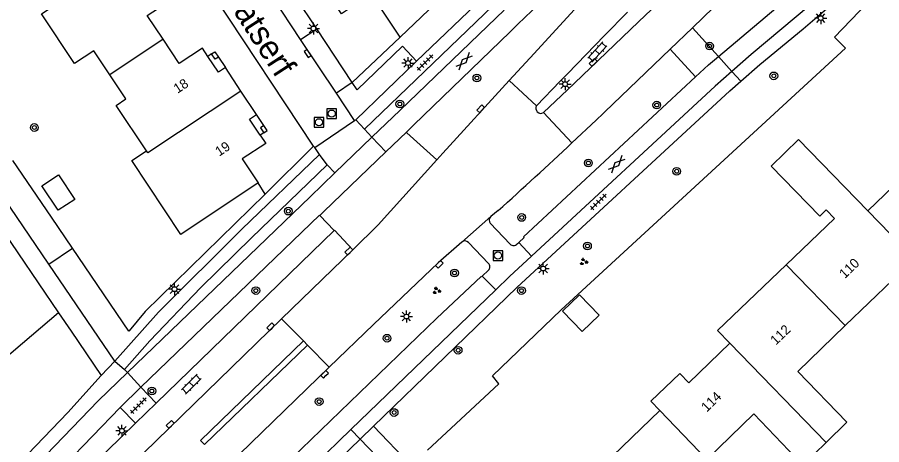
# Model space of a CAD drawing. Extents: x 137999 to 141000, y 397500 to 400501.
# Drawn here: x 138382 to 138471.7, y 399452.6 to 399496.9 of the extents above; entities that cross this region are included whole.
import ezdxf

# ---------------------------------------------------------------- set-up
doc = ezdxf.new("R2010")
doc.units = 0
for name, color, linetype in [('gg-afsc-erfafscheiding', 7, 'Continuous'), ('gg-afsc-hekwerk', 7, 'Continuous'), ('gg-afsc-muur', 7, 'Continuous'), ('gg-anno-huisnummerreeks BGT', 7, 'Continuous'), ('gg-anno-openbare ruimte label', 7, 'Continuous'), ('gg-bbg-bijgebouw', 7, 'Continuous'), ('gg-bbg-gedigitaliseerde bebouwing', 7, 'Continuous'), ('gg-bbg-gedigitaliseerde bijgebouw', 7, 'Continuous'), ('gg-bbg-hoofdgebouw', 7, 'Continuous'), ('gg-bbg-luifel en loopbrug', 7, 'Continuous'), ('gg-bbg-tussenscheiding', 7, 'Continuous'), ('gg-knt-verharding', 7, 'Continuous'), ('gg-knt-verharding nz', 7, 'Continuous'), ('gt-grn-groengrens', 7, 'Continuous'), ('gt-grn-vlakafsluiter', 7, 'Continuous'), ('gt-grn-weggrens', 7, 'Continuous'), ('gt-symb-boom', 7, 'Continuous'), ('gt-symb-gesloten verharding', 7, 'Continuous'), ('gt-symb-groenvak', 7, 'Continuous'), ('gt-symb-klinker verharding', 7, 'Continuous'), ('gt-symb-kolk', 7, 'Continuous'), ('gt-symb-lichtmast', 7, 'Continuous'), ('gt-symb-rioolschacht', 7, 'Continuous'), ('gt-symb-tegel verharding', 7, 'Continuous')]:
    doc.layers.add(name, color=color, linetype=linetype)

# ---------------------------------------------------------------- blocks, each defined once
blk = doc.blocks.new('gt0-KOLK')
at = {"layer": 'gt-symb-kolk'}
blk.add_lwpolyline([(0, 0), (0.375, 0), (0.375, 0.4), (-0.375, 0.4), (-0.375, 0), (0, 0)], dxfattribs=at)
blk = doc.blocks.new('gt0-LMAST')
at = {"layer": 'gt-symb-lichtmast'}
for p, q in [((-0.182, 0.173), (-0.447, 0.438)), ((-0.005, 0.246), (-0.005, 0.621)), ((0.172, 0.173), (0.437, 0.438)), ((-0.255, -0.004), (-0.63, -0.004)), ((-0.182, -0.181), (-0.447, -0.446)), ((-0.005, -0.254), (-0.005, -0.629)), ((0.437, -0.446), (0.172, -0.181)), ((0.245, -0.004), (0.62, -0.004))]:
    blk.add_line(p, q, dxfattribs=at)
blk.add_circle((-0.005, -0.004), 0.25, dxfattribs=at)
blk = doc.blocks.new('gt0-RS')
at = {"layer": 'gt-symb-rioolschacht'}
blk.add_lwpolyline([(-0.5, -0.5), (0.5, -0.5), (0.5, 0.5), (-0.5, 0.5)], close=True, dxfattribs=at)
blk.add_circle((0, 0), 0.375, dxfattribs=at)
blk = doc.blocks.new('gt0-BOOM')
at = {"layer": 'gt-symb-boom'}
for radius in [0.4, 0.2]:
    blk.add_circle((0, 0), radius, dxfattribs=at)
blk = doc.blocks.new('gt0-KL1')
at = {"layer": 'gt-symb-klinker verharding'}
for p, q in [((-1.15, 0.3), (1.15, 0.3)), ((-1, -0.3), (-1, 0.3)), ((-0.5, 0.3), (-0.5, 0.45)), ((0, -0.3), (0, 0.3)), ((0.5, 0.3), (0.5, 0.45)), ((1, -0.3), (1, 0.3)), ((-1.15, -0.3), (1.15, -0.3)), ((-0.5, -0.45), (-0.5, -0.3)), ((0.5, -0.45), (0.5, -0.3))]:
    blk.add_line(p, q, dxfattribs=at)
blk = doc.blocks.new('gt0-TEG1')
at = {"layer": 'gt-symb-tegel verharding'}
for p, q in [((-1.125, 0), (1.125, 0)), ((-0.9, -0.25), (-0.9, 0.25)), ((-0.45, -0.25), (-0.45, 0.25)), ((0, -0.25), (0, 0.25)), ((0.45, -0.25), (0.45, 0.25)), ((0.9, -0.25), (0.9, 0.25))]:
    blk.add_line(p, q, dxfattribs=at)
blk = doc.blocks.new('gt0-GESVH1')
at = {"layer": 'gt-symb-gesloten verharding'}
for p, q in [((-0.992, -0.261), (0.008, 0.239)), ((0.008, -0.261), (-0.992, 0.239)), ((0.008, 0.239), (1.008, -0.261)), ((1.008, 0.239), (0.008, -0.261))]:
    blk.add_line(p, q, dxfattribs=at)
blk = doc.blocks.new('gt0-GRVAK')
at = {"layer": 'gt-symb-groenvak'}
for p, q in [((-0.11, 0.189), (-0.228, 0.24)), ((-0.182, 0.153), (0.088, 0.153)), ((-0.091, 0.211), (-0.156, 0.322)), ((-0.047, 0.214), (-0.047, 0.393)), ((-0.004, 0.211), (0.061, 0.322)), ((0.015, 0.189), (0.133, 0.24)), ((0.262, -0.052), (0.197, 0.059)), ((0.305, -0.049), (0.305, 0.13)), ((0.349, -0.052), (0.414, 0.059)), ((-0.245, -0.228), (-0.363, -0.177)), ((-0.318, -0.264), (-0.047, -0.264)), ((-0.226, -0.206), (-0.291, -0.095)), ((-0.183, -0.203), (-0.183, -0.024)), ((-0.139, -0.206), (-0.074, -0.095)), ((-0.12, -0.228), (-0.002, -0.177)), ((0.243, -0.074), (0.125, -0.023)), ((0.17, -0.11), (0.441, -0.11)), ((0.368, -0.074), (0.486, -0.023))]:
    blk.add_line(p, q, dxfattribs=at)

msp = doc.modelspace()

# ---------------------------------------------------------------- linework, layer by layer
at = {"layer": 'gg-afsc-erfafscheiding'}
for points in [[(138508.23, 399538.699), (138501.3, 399531.569), (138500.806, 399532.049), (138489.678, 399521.194), (138490.9, 399519.941), (138466.841, 399494.866), (138467.989, 399493.726)], [(138424.568, 399452.009), (138431.988, 399458.886), (138431.317, 399459.707), (138438.465, 399466.567), (138467.989, 399493.726)], [(138407.738, 399478.579), (138395.262, 399466.392), (138393.631, 399464.388)], [(138386.282, 399466.254), (138362.172, 399445.737), (138363.905, 399443.227), (138350.881, 399431.502), (138342.404, 399431.756), (138326.197, 399440.708), (138320.039, 399444.951), (138313.989, 399450.498), (138307.962, 399455.746)]]:
    msp.add_lwpolyline(points, dxfattribs=at)
at = {"layer": 'gg-afsc-hekwerk'}
for points in [[(138387.739, 399472.962), (138385.55, 399476.191), (138381.539, 399482.079)], [(138393.631, 399464.388), (138393.585, 399464.34), (138387.739, 399472.962)]]:
    msp.add_lwpolyline(points, dxfattribs=at)
at = {"layer": 'gg-afsc-muur'}
for points in [[(138402.167, 399493.121), (138402.52, 399493.35), (138402.883, 399492.802)], [(138407.596, 399484.94), (138407.944, 399485.175), (138407.594, 399485.703)]]:
    msp.add_lwpolyline(points, dxfattribs=at)
at = {"layer": 'gg-bbg-bijgebouw'}
msp.add_lwpolyline([(138387.957, 399478.033), (138386.23, 399476.907), (138384.551, 399479.446), (138386.264, 399480.58), (138387.957, 399478.033)], dxfattribs=at)
at = {"layer": 'gg-bbg-gedigitaliseerde bebouwing'}
for p, q in [((138470.296, 399476.855), (138477.544, 399483.814)), ((138466.822, 399476.046), (138461.83, 399471.253)), ((138455.964, 399463.093), (138451.706, 399459.005)), ((138448.688, 399456.107), (138441.55, 399449.253))]:
    msp.add_line(p, q, dxfattribs=at)
for points in [[(138470.296, 399476.855), (138463.1, 399484.232), (138460.263, 399481.465), (138465.302, 399476.299), (138465.954, 399476.935), (138466.822, 399476.046)], [(138461.83, 399471.253), (138454.701, 399464.408), (138455.964, 399463.093)], [(138448.688, 399456.107), (138447.754, 399457.082), (138450.776, 399459.976), (138451.706, 399459.005)]]:
    msp.add_lwpolyline(points, dxfattribs=at)
at = {"layer": 'gg-bbg-gedigitaliseerde bijgebouw'}
msp.add_lwpolyline([(138438.595, 399466.433), (138440.653, 399464.308), (138442.406, 399466.007), (138440.348, 399468.131), (138438.595, 399466.433)], dxfattribs=at)
at = {"layer": 'gg-bbg-hoofdgebouw'}
for p, q in [((138405.221, 399489.277), (138403.613, 399491.703)), ((138406.845, 399486.827), (138405.221, 399489.277))]:
    msp.add_line(p, q, dxfattribs=at)
for points in [[(138421.75, 399494.863), (138418.772, 399499.355), (138417.978, 399498.829), (138418.042, 399498.732), (138417.775, 399498.556), (138417.712, 399498.652), (138416.85, 399498.08), (138416.909, 399497.989), (138416.641, 399497.814), (138416.582, 399497.903), (138415.667, 399497.296), (138412.535, 399502.023)], [(138428.313, 399501.332), (138428.373, 399501.242), (138421.75, 399494.863)], [(138397.14, 399494.641), (138395.495, 399497.126), (138397.922, 399498.733), (138397.334, 399499.598)], [(138391.597, 399490.969), (138389.951, 399493.452), (138387.946, 399492.13), (138384.53, 399497.29), (138385.529, 399497.96)], [(138401.79, 399492.871), (138401.213, 399493.739), (138398.799, 399492.135), (138397.14, 399494.641)], [(138403.613, 399491.703), (138402.886, 399491.221), (138401.79, 399492.871)], [(138395.4, 399483.058), (138392.249, 399487.785), (138393.262, 399488.457), (138391.597, 399490.969)], [(138407.216, 399484.688), (138406.118, 399486.345), (138406.845, 399486.827)], [(138407.216, 399484.688), (138407.79, 399483.822), (138405.361, 399482.224), (138407.015, 399479.759)], [(138407.015, 399479.759), (138398.978, 399474.391), (138393.901, 399482.058), (138395.4, 399483.058)], [(138480.215, 399466.585), (138477.9, 399464.35), (138472.84, 399469.65), (138467.955, 399464.939)], [(138467.955, 399464.939), (138463.02, 399460.18), (138468.12, 399454.92), (138465.952, 399452.813)], [(138465.952, 399452.813), (138463.53, 399450.46), (138458.45, 399455.76), (138453.589, 399451.053)]]:
    msp.add_lwpolyline(points, dxfattribs=at)
at = {"layer": 'gg-bbg-luifel en loopbrug'}
for p, q in [((138402.167, 399493.121), (138401.79, 399492.871)), ((138402.883, 399492.802), (138403.613, 399491.703)), ((138407.594, 399485.703), (138406.845, 399486.827)), ((138407.596, 399484.94), (138407.216, 399484.688)), ((138407.594, 399485.703), (138407.244, 399485.471)), ((138407.244, 399485.471), (138407.596, 399484.94))]:
    msp.add_line(p, q, dxfattribs=at)
msp.add_lwpolyline([(138402.883, 399492.802), (138402.54, 399492.575), (138402.167, 399493.121)], dxfattribs=at)
at = {"layer": 'gg-bbg-tussenscheiding'}
for p, q in [((138397.14, 399494.641), (138391.597, 399490.969)), ((138470.296, 399476.855), (138480.215, 399466.585)), ((138467.955, 399464.939), (138461.83, 399471.253)), ((138455.964, 399463.093), (138465.952, 399452.813)), ((138453.589, 399451.053), (138448.688, 399456.107))]:
    msp.add_line(p, q, dxfattribs=at)
msp.add_lwpolyline([(138405.221, 399489.277), (138395.535, 399482.855), (138395.4, 399483.058)], dxfattribs=at)
at = {"layer": 'gg-knt-verharding'}
for p, q in [((138412.765, 399483.561), (138385.344, 399524.978)), ((138413.08, 399495.728), (138396.55, 399520.676)), ((138441.96, 399508.31), (138418.045, 399485.315)), ((138439.13, 399507.45), (138423.454, 399492.376)), ((138433.955, 399496.198), (138441.598, 399503.553)), ((138436.371, 399493.966), (138443.527, 399501.788)), ((138446.483, 399496.456), (138450.01, 399499.822)), ((138456.401, 399500), (138452.086, 399495.85)), ((138454.779, 399492.869), (138463.226, 399500)), ((138432.535, 399497.675), (138431.704, 399496.875)), ((138431.704, 399496.875), (138421.731, 399487.279)), ((138365.817, 399496.303), (138386.282, 399466.254)), ((138416.774, 399490.154), (138413.08, 399495.728)), ((138433.124, 399495.399), (138433.955, 399496.198)), ((138439.829, 399490.097), (138446.483, 399496.456)), ((138452.086, 399495.85), (138449.778, 399493.63)), ((138421.75, 399494.863), (138416.774, 399490.154)), ((138433.124, 399495.399), (138423.175, 399485.763)), ((138435.639, 399493.166), (138436.371, 399493.966)), ((138433.065, 399490.352), (138435.639, 399493.166)), ((138417.14, 399486.293), (138423.454, 399492.376)), ((138433.065, 399490.352), (138426.168, 399482.814)), ((138434.552, 399474.145), (138452.392, 399490.737)), ((138435.909, 399487.75), (138438.358, 399490.29)), ((138438.358, 399490.29), (138439.105, 399491.065)), ((138436.63, 399487.04), (138439.101, 399489.401)), ((138439.101, 399489.401), (138439.829, 399490.097)), ((138421.731, 399487.279), (138418.816, 399484.499)), ((138442.816, 399486.937), (138442.084, 399486.245)), ((138412.884, 399483.412), (138417.02, 399486.212)), ((138417.02, 399486.212), (138417.14, 399486.293)), ((138442.084, 399486.245), (138439.581, 399483.882)), ((138418.816, 399484.499), (138418.045, 399485.315)), ((138420.274, 399482.97), (138422.389, 399485.002)), ((138423.175, 399485.763), (138422.389, 399485.002)), ((138422.389, 399485.002), (138422.45, 399484.946)), ((138422.45, 399484.946), (138425.54, 399482.118)), ((138412.765, 399483.561), (138407.738, 399478.579)), ((138412.884, 399483.412), (138412.765, 399483.561)), ((138413.37, 399482.68), (138412.884, 399483.412)), ((138413.836, 399476.786), (138420.274, 399482.97)), ((138425.54, 399482.118), (138426.168, 399482.814)), ((138414.961, 399480.78), (138414.184, 399481.602)), ((138385.275, 399471.291), (138379.078, 399480.405)), ((138414.961, 399480.78), (138412.389, 399478.29)), ((138412.389, 399478.29), (138393.452, 399460.067)), ((138431.908, 399476.872), (138431.148, 399476.24)), ((138394.81, 399458.53), (138413.373, 399476.392)), ((138413.399, 399476.365), (138413.373, 399476.392)), ((138413.399, 399476.365), (138413.836, 399476.786)), ((138414.905, 399474.8), (138413.399, 399476.365)), ((138431.095, 399475.547), (138433.162, 399473.39)), ((138396.42, 399456.88), (138414.905, 399474.8)), ((138414.905, 399474.8), (138414.942, 399474.835)), ((138416.847, 399472.809), (138414.942, 399474.835)), ((138430.921, 399471.387), (138428.823, 399473.551)), ((138433.885, 399473.403), (138434.047, 399473.554)), ((138435.367, 399472.127), (138434.047, 399473.554)), ((138392.11, 399461.24), (138385.275, 399471.291)), ((138430.271, 399470.052), (138430.912, 399470.69)), ((138431.667, 399468.648), (138430.271, 399470.052)), ((138431.667, 399468.648), (138416.628, 399454.141)), ((138386.282, 399466.254), (138387.581, 399464.345)), ((138409.425, 399465.62), (138379.098, 399436.181)), ((138387.581, 399464.345), (138390.71, 399459.75)), ((138412.131, 399462.918), (138401.449, 399452.594)), ((138412.131, 399462.918), (138411.712, 399463.344)), ((138393.14, 399460.39), (138393.452, 399460.067)), ((138414.386, 399460.628), (138402.664, 399449.285)), ((138392.67, 399456.44), (138394.81, 399458.53)), ((138396.42, 399456.88), (138394.81, 399458.53)), ((138376.441, 399439.632), (138392.67, 399456.44)), ((138392.67, 399456.44), (138394.282, 399454.808)), ((138396.42, 399456.88), (138394.282, 399454.808)), ((138394.282, 399454.808), (138377.49, 399438.53)), ((138422.911, 399450.421), (138418.97, 399454.51)), ((138416.628, 399454.141), (138406.945, 399444.801)), ((138420.374, 399450.26), (138417.58, 399453.16))]:
    msp.add_line(p, q, dxfattribs=at)
for points in [[(138466.308, 399500), (138464.34, 399498.22), (138458.18, 399493.08), (138456.184, 399491.314)], [(138457.107, 399490.293), (138459.07, 399492.04), (138463.566, 399495.724), (138466.003, 399497.813), (138468.351, 399500)], [(138439.105, 399491.065), (138442.951, 399495.054), (138445.338, 399497.457)], [(138423.454, 399492.376), (138421.993, 399493.923), (138417.288, 399489.393), (138416.774, 399490.154)], [(138449.778, 399493.63), (138442.996, 399487.107), (138442.816, 399486.937)], [(138452.392, 399490.737), (138453.75, 399492), (138454.779, 399492.869)], [(138456.184, 399491.314), (138454.44, 399489.77), (138435.367, 399472.127)], [(138418.97, 399454.51), (138433.86, 399468.87), (138455.98, 399489.29), (138457.107, 399490.293)], [(138413.37, 399482.68), (138405.32, 399474.94), (138396.66, 399466.34), (138392.11, 399461.24)], [(138414.184, 399481.602), (138406.33, 399474.05), (138401.07, 399468.89), (138395.76, 399463.34), (138393.14, 399460.39)], [(138416.847, 399472.809), (138419.462, 399475.376), (138425.54, 399482.118)], [(138434.047, 399473.554), (138434.611, 399474.082), (138434.552, 399474.145)], [(138428.147, 399473.603), (138425.677, 399471.443), (138418.972, 399465.058), (138414.386, 399460.628)], [(138435.367, 399472.127), (138433.1, 399470.03), (138431.667, 399468.648)], [(138405.48, 399446.32), (138425.56, 399465.69), (138430.151, 399470.037)], [(138430.271, 399470.052), (138430.202, 399469.983), (138430.151, 399470.037)], [(138401.449, 399452.594), (138401.017, 399453.018), (138411.712, 399463.344)], [(138393.452, 399460.067), (138390.4, 399457.13), (138355.386, 399420.79)], [(138390.71, 399459.75), (138387.26, 399455.91), (138358.073, 399425.585)], [(138417.58, 399453.16), (138378.21, 399415.15), (138371.85, 399408.72)]]:
    msp.add_lwpolyline(points, dxfattribs=at)
for centre, radius, start, end in [((138436.347, 399487.474), 0.518, 147.81865, 303.06219), ((138127.281, 399818.015), 457.358, 311.7636, 313.06562), ((138431.493, 399475.865), 0.51, 132.6224, 218.63077), ((138428.458, 399473.225), 0.49, 41.77509, 129.4275), ((138433.517, 399473.755), 0.509, 225.82012, 316.24009), ((138430.579, 399471.043), 0.485, 313.36864, 45.15178)]:
    msp.add_arc(centre, radius, start, end, dxfattribs=at)
at = {"layer": 'gg-knt-verharding nz'}
for p, q in [((138411.415, 399494.626), (138394.907, 399519.531)), ((138411.415, 399494.626), (138413.08, 399495.728)), ((138415.126, 399489.056), (138411.415, 399494.626)), ((138416.774, 399490.154), (138415.126, 399489.056)), ((138417.02, 399486.212), (138415.126, 399489.056)), ((138418.045, 399485.315), (138417.14, 399486.293)), ((138418.816, 399484.499), (138414.961, 399480.78)), ((138414.184, 399481.602), (138413.37, 399482.68)), ((138428.147, 399473.603), (138431.148, 399476.24)), ((138409.425, 399465.62), (138416.847, 399472.809))]:
    msp.add_line(p, q, dxfattribs=at)
at = {"layer": 'gt-grn-groengrens'}
for p, q in [((138454.779, 399492.869), (138452.086, 399495.85)), ((138449.778, 399493.63), (138452.392, 399490.737)), ((138385.275, 399471.291), (138387.739, 399472.962))]:
    msp.add_line(p, q, dxfattribs=at)
at = {"layer": 'gt-grn-vlakafsluiter'}
msp.add_line((138407.738, 399478.579), (138407.015, 399479.759), dxfattribs=at)
at = {"layer": 'gt-grn-weggrens'}
for p, q in [((138454.779, 399492.869), (138456.184, 399491.314)), ((138456.184, 399491.314), (138457.107, 399490.293)), ((138435.909, 399487.75), (138433.065, 399490.352)), ((138436.63, 399487.04), (138439.581, 399483.882)), ((138418.816, 399484.499), (138420.274, 399482.97)), ((138411.712, 399463.344), (138409.425, 399465.62)), ((138412.131, 399462.918), (138414.386, 399460.628)), ((138392.11, 399461.24), (138390.71, 399459.75)), ((138392.11, 399461.24), (138393.14, 399460.39)), ((138394.81, 399458.53), (138393.452, 399460.067)), ((138417.58, 399453.16), (138418.97, 399454.51)), ((138417.58, 399453.16), (138416.628, 399454.141))]:
    msp.add_line(p, q, dxfattribs=at)

# ---------------------------------------------------------------- block references
at = {"layer": 'gt-symb-boom'}
for p in [(138453.863, 399493.942), (138460.534, 399490.849), (138429.708, 399490.633), (138421.71, 399487.93), (138448.382, 399487.819), (138383.777, 399485.489), (138441.286, 399481.806), (138450.452, 399480.952), (138410.133, 399476.813), (138434.367, 399476.154), (138441.188, 399473.195), (138427.39, 399470.392), (138406.764, 399468.565), (138434.34, 399468.564), (138420.385, 399463.625), (138427.761, 399462.374), (138395.97, 399458.146), (138413.335, 399457.046), (138421.118, 399455.909)]:
    msp.add_blockref('gt0-BOOM', p, dxfattribs=at)
at = {"layer": 'gt-symb-gesloten verharding', "rotation": 45.972395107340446}
for p in [(138428.382, 399492.374), (138444.214, 399481.677)]:
    msp.add_blockref('gt0-GESVH1', p, dxfattribs=at)
at = {"layer": 'gt-symb-groenvak'}
for p in [(138440.796, 399471.556), (138425.518, 399468.555)]:
    msp.add_blockref('gt0-GRVAK', p, dxfattribs=at)
at = {"layer": 'gt-symb-klinker verharding'}
for p, rotation in [((138442.215, 399493.321), 47.31004222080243), ((138400.064, 399458.854), -135.00000000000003)]:
    msp.add_blockref('gt0-KL1', p, dxfattribs=dict(at, rotation=rotation))
at = {"layer": 'gt-symb-kolk'}
for p, rotation in [((138412.315, 399493.277), 123.69678213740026), ((138441.922, 399492.098), 43.7035699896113), ((138430.258, 399487.286), 47.55289814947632), ((138416.561, 399472.532), 44.0869971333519), ((138425.677, 399471.443), -136.39829420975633), ((138408.446, 399464.671), 44.149736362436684), ((138414.041, 399459.74), 44.02760489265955), ((138398.008, 399454.538), 44.14973636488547)]:
    msp.add_blockref('gt0-KOLK', p, dxfattribs=dict(at, rotation=rotation))
at = {"layer": 'gt-symb-lichtmast'}
for p in [(138465.405, 399496.849), (138412.746, 399495.77), (138422.565, 399492.181), (138438.87, 399489.986), (138436.599, 399470.854), (138398.326, 399468.716), (138422.398, 399465.875), (138392.867, 399454.023)]:
    msp.add_blockref('gt0-LMAST', p, dxfattribs=at)
at = {"layer": 'gt-symb-rioolschacht'}
for p in [(138414.636, 399486.927), (138413.318, 399486.032), (138431.89, 399472.204)]:
    msp.add_blockref('gt0-RS', p, dxfattribs=at)
at = {"layer": 'gt-symb-tegel verharding'}
for p, rotation in [((138424.329, 399492.222), 45), ((138442.318, 399477.773), 45), ((138394.574, 399456.629), 44.999999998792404)]:
    msp.add_blockref('gt0-TEG1', p, dxfattribs=dict(at, rotation=rotation))

# ---------------------------------------------------------------- texts
at = {"layer": 'gg-anno-huisnummerreeks BGT'}
for s, rotation, p in [('18', 33.6, (138398.636, 399488.986)), ('19', 33.5, (138402.961, 399482.461)), ('110', 43.9, (138467.899, 399469.75)), ('112', 43.9, (138460.748, 399462.854)), ('114', 44.1, (138453.575, 399455.911))]:
    msp.add_text(s, height=1, rotation=rotation, dxfattribs=at).set_placement(p)
at = {"layer": 'gg-anno-openbare ruimte label'}
msp.add_text('Jacob Catserf', height=2.5, rotation=302.9, dxfattribs=at).set_placement((138397.726, 399507.83))

doc.saveas('drawing.dxf')
